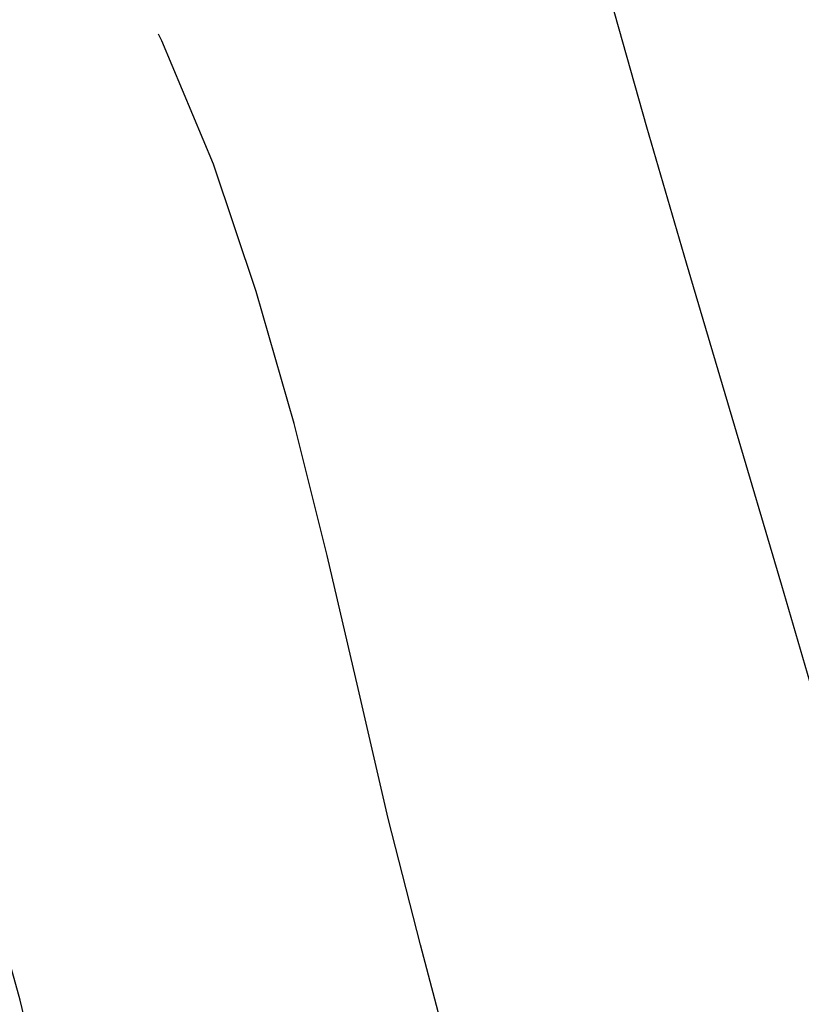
# Model space of a CAD drawing. Extents: x 10527 to 38813, y 13847 to 37526.
# Tile 271 of 656: x 35207 to 35215, y 36732 to 36742. Entities that reach past the tile are written whole.
import ezdxf

# ---------------------------------------------------------------- set-up
doc = ezdxf.new("R2010")
doc.units = 0
doc.header["$LTSCALE"] = 0.5
doc.header["$MEASUREMENT"] = 0
doc.linetypes.add('CONTI', pattern=[0])
doc.layers.add('(032) Горизонтали утолщенные', color=32, linetype='Continuous', lineweight=30)
doc.layers.add('.', color=7, linetype='Continuous', lineweight=15)
doc.layers.add('GORIZDEFAULT', color=32, linetype='CONTI')

# ---------------------------------------------------------------- blocks, each defined once
blk = doc.blocks.new('gergrgrre')
at = {"layer": '(032) Горизонтали утолщенные', "color": 32}
blk.add_polyline3d([(360065.47, 4200832.33, 556), (360065.41, 4200833.68, 556), (360065.28, 4200835.01, 556), (360065.09, 4200836.37, 556), (360064.84, 4200837.78, 556), (360064.52, 4200839.27, 556), (360064.13, 4200840.87, 556), (360063.68, 4200842.59, 556), (360063.18, 4200844.39, 556), (360062.65, 4200846.23, 556), (360062.12, 4200848.04, 556), (360061.61, 4200849.77, 556), (360061.14, 4200851.36, 556), (360060.73, 4200852.76, 556), (360060.4, 4200853.93, 556), (360060.13, 4200854.89, 556), (360059.91, 4200855.66, 556), (360059.784, 4200856.095, 556)], dxfattribs=at)
at = {"layer": 'GORIZDEFAULT', "color": 32}
for points in [[(360060.95, 4200833, 556.5), (360060.92, 4200833.74, 556.5), (360060.85, 4200834.47, 556.5), (360060.74, 4200835.22, 556.5), (360060.6, 4200835.99, 556.5), (360060.42, 4200836.81, 556.5), (360060.21, 4200837.68, 556.5), (360059.96, 4200838.63, 556.5), (360059.68, 4200839.65, 556.5), (360059.37, 4200840.74, 556.5), (360059.05, 4200841.89, 556.5), (360058.73, 4200843.09, 556.5), (360058.4, 4200844.34, 556.5), (360058.07, 4200845.64, 556.5), (360057.76, 4200846.98, 556.5), (360057.44, 4200848.35, 556.5), (360057.1, 4200849.71, 556.5), (360056.71, 4200851.07, 556.5), (360056.27, 4200852.38, 556.5), (360055.74, 4200853.65, 556.5), (360055.704, 4200853.718, 556.5)], [(360056.33, 4200834.26, 557), (360056.29, 4200834.5, 557), (360056.24, 4200834.68, 557), (360056.18, 4200834.91, 557), (360056.1, 4200835.25, 557), (360055.99, 4200835.73, 557), (360055.84, 4200836.41, 557), (360055.65, 4200837.33, 557), (360055.42, 4200838.53, 557), (360055.12, 4200840.04, 557), (360054.75, 4200841.81, 557), (360054.28, 4200843.77, 557), (360053.7, 4200845.85, 557), (360052.97, 4200847.99, 557), (360052.09, 4200850.1, 557), (360051.487, 4200851.261, 557)]]:
    blk.add_polyline3d(points, dxfattribs=at)

msp = doc.modelspace()

# ---------------------------------------------------------------- hatches: boundary and pattern name
at = {"layer": '.', "ltscale": 0.149071}
h = msp.add_hatch(color=256, dxfattribs=at)
h.dxf.hatch_style = 1
h.set_gradient(color1=(255, 255, 255), tint=1)
h.paths.add_polyline_path([(35043.297, 36082.013), (36343.297, 36082.013), (36343.297, 37217.013), (35043.297, 37217.013)])
h.paths.add_polyline_path([(35058.297, 37202.013), (36328.297, 37202.013), (36328.297, 36097.013), (35058.297, 36097.013)], flags=16)

# ---------------------------------------------------------------- block references
at = {"linetype": 'Continuous'}
msp.add_blockref('gergrgrre', (-324846.944, -4164111.878), dxfattribs=at)

doc.saveas('drawing.dxf')
